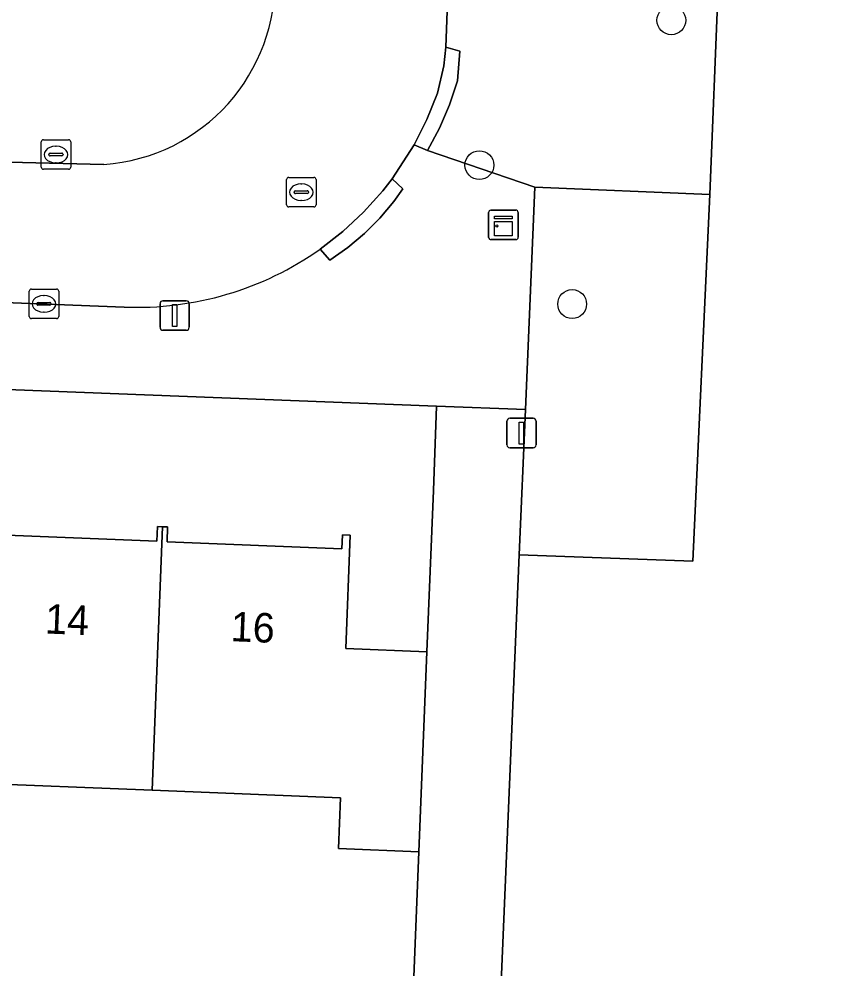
# Model space of a CAD drawing. Extents: x 161354 to 162026, y 386504 to 387460.
# Drawn here: x 161881.38 to 161908.94, y 387027.53 to 387059.74 of the extents above; entities that cross this region are included whole.
import ezdxf

# ---------------------------------------------------------------- set-up
doc = ezdxf.new("R2010")
doc.units = 0
for name, color, linetype in [('IMGEO_Boom', 7, 'Continuous'), ('IMGEO_Erf', 7, 'Continuous'), ('IMGEO_Groenvoorziening', 7, 'Continuous'), ('IMGEO_Kast', 7, 'Continuous'), ('IMGEO_Kolk', 7, 'Continuous'), ('IMGEO_Lichtmast', 7, 'Continuous'), ('IMGEO_Muur', 7, 'Continuous'), ('IMGEO_Pand', 7, 'Continuous'), ('IMGEO_Pand_nummerreeks', 7, 'Continuous'), ('IMGEO_Rijbaan_lokaal_open', 7, 'Continuous'), ('IMGEO_Rioolput', 7, 'Continuous'), ('IMGEO_Voetpad_open', 7, 'Continuous')]:
    doc.layers.add(name, color=color, linetype=linetype)

msp = doc.modelspace()

# ---------------------------------------------------------------- linework, layer by layer
at = {"layer": 'IMGEO_Boom'}
for centre in [(161903.49, 387059.696), (161896.985, 387054.785), (161900.129, 387050.074)]:
    msp.add_circle(centre, 0.489, dxfattribs=at)
at = {"layer": 'IMGEO_Erf'}
msp.add_lwpolyline([(161949.829, 387052.652), (161952.036, 387110.403), (161938.722, 387110.963), (161907.141, 387112.293), (161904.797, 387053.789), (161904.221, 387041.354), (161898.337, 387041.574), (161897.536, 387022.505), (161948.584, 387020.063)], close=True, dxfattribs=at)
for points in [[(161895.537, 387046.615), (161834.988, 387048.961)], [(161880.107, 387042.274), (161886.054, 387042.036), (161886.073, 387042.532), (161886.248, 387042.525), (161886.419, 387042.519), (161886.399, 387042.012), (161892.326, 387041.774), (161892.345, 387042.249), (161892.61, 387042.238), (161892.456, 387038.394), (161895.208, 387038.284), (161895.427, 387043.75), (161895.537, 387046.615)], [(161894.58, 387022.741), (161894.936, 387031.501), (161892.205, 387031.61), (161892.274, 387033.334), (161885.892, 387033.59), (161879.611, 387033.843), (161873.523, 387034.087), (161867.269, 387034.338), (161861.092, 387034.586), (161854.886, 387034.836), (161854.767, 387032.525), (161848.626, 387032.769), (161848.598, 387032.066), (161842.203, 387032.321), (161842.101, 387029.793), (161841.988, 387026.975)]]:
    msp.add_lwpolyline(points, dxfattribs=at)
at = {"layer": 'IMGEO_Groenvoorziening'}
msp.add_lwpolyline([(161904.797, 387053.789), (161898.859, 387054.036), (161898.543, 387046.499), (161898.337, 387041.574), (161904.221, 387041.354)], close=True, dxfattribs=at)
at = {"layer": 'IMGEO_Kast'}
for p, q in [((161897.299, 387052.334), (161897.299, 387053.175)), ((161897.299, 387053.175), (161897.299, 387052.334)), ((161897.374, 387053.259), (161898.215, 387053.259)), ((161898.215, 387053.259), (161897.374, 387053.259)), ((161898.299, 387053.184), (161898.299, 387052.343)), ((161898.299, 387052.343), (161898.299, 387053.184)), ((161898.224, 387052.259), (161897.383, 387052.259)), ((161897.383, 387052.259), (161898.224, 387052.259))]:
    msp.add_line(p, q, dxfattribs=at)
for points in [[(161897.494, 387053.049), (161898.094, 387053.049), (161898.094, 387052.964), (161897.494, 387052.964), (161897.494, 387053.049)], [(161897.494, 387052.874), (161898.094, 387052.874), (161898.094, 387052.385), (161897.494, 387052.385), (161897.494, 387052.874)]]:
    msp.add_lwpolyline(points, dxfattribs=at)
msp.add_circle((161897.578, 387052.723), 0.0377, dxfattribs=at)
for centre, start, end in [((161897.377, 387053.181), 92.4484, 184.2845), ((161897.377, 387053.181), 92.4484, 184.2845), ((161898.221, 387053.181), 2.4484, 94.2845), ((161898.221, 387053.181), 2.4484, 94.2845), ((161897.377, 387052.337), 182.4484, 274.2845), ((161897.377, 387052.337), 182.4484, 274.2845), ((161898.221, 387052.337), 272.4484, 4.2845), ((161898.221, 387052.337), 272.4484, 4.2845)]:
    msp.add_arc(centre, 0.0779, start, end, dxfattribs=at)
at = {"layer": 'IMGEO_Kolk'}
for p, q in [((161882.133, 387054.718), (161882.133, 387055.57)), ((161882.208, 387055.644), (161883.06, 387055.644)), ((161882.621, 387055.424), (161882.646, 387055.424)), ((161883.134, 387055.57), (161883.134, 387054.718)), ((161882.392, 387055.138), (161882.392, 387055.15)), ((161882.83, 387055.101), (161882.432, 387055.101)), ((161882.435, 387055.187), (161882.833, 387055.187)), ((161882.876, 387055.15), (161882.876, 387055.138)), ((161882.644, 387054.864), (161882.619, 387054.864)), ((161883.06, 387054.644), (161882.208, 387054.644)), ((161881.725, 387049.654), (161881.725, 387050.506)), ((161881.8, 387050.58), (161882.652, 387050.58)), ((161882.213, 387050.36), (161882.238, 387050.36)), ((161882.726, 387050.506), (161882.726, 387049.654)), ((161881.984, 387050.074), (161881.984, 387050.086)), ((161882.422, 387050.037), (161882.024, 387050.037)), ((161882.027, 387050.123), (161882.425, 387050.123)), ((161882.468, 387050.086), (161882.468, 387050.074)), ((161882.236, 387049.8), (161882.211, 387049.8)), ((161882.652, 387049.58), (161881.8, 387049.58))]:
    msp.add_line(p, q, dxfattribs=at)
for points in [[(161882.133, 387054.718), (161882.133, 387055.57)], [(161882.208, 387055.644), (161883.06, 387055.644)], [(161883.134, 387055.57), (161883.134, 387054.718)], [(161883.06, 387054.644), (161882.208, 387054.644)], [(161881.725, 387049.654), (161881.725, 387050.506)], [(161881.8, 387050.58), (161882.652, 387050.58)], [(161882.726, 387050.506), (161882.726, 387049.654)], [(161882.652, 387049.58), (161881.8, 387049.58)]]:
    msp.add_lwpolyline(points, dxfattribs=at)
for centre, radius, start, end in [((161882.21, 387055.568), 0.0765, 91.552, 178.448), ((161882.21, 387055.568), 0.0765, 91.552, 178.448), ((161883.058, 387055.568), 0.0765, 1.552, 88.448), ((161883.058, 387055.568), 0.0765, 1.552, 88.448), ((161882.432, 387055.147), 0.0403, 85.8775, 175.7526), ((161882.429, 387055.137), 0.0366, 178.938, 274.7102), ((161882.833, 387055.144), 0.043, 264.8664, 352.4533), ((161882.837, 387055.149), 0.0386, 1.7309, 96.639), ((161882.21, 387054.72), 0.0765, 181.552, 268.448), ((161882.21, 387054.72), 0.0765, 181.552, 268.448), ((161883.058, 387054.72), 0.0765, 271.552, 358.448), ((161883.058, 387054.72), 0.0765, 271.552, 358.448), ((161881.802, 387050.504), 0.0765, 91.552, 178.448), ((161881.802, 387050.504), 0.0765, 91.552, 178.448), ((161882.65, 387050.504), 0.0765, 1.552, 88.448), ((161882.65, 387050.504), 0.0765, 1.552, 88.448), ((161882.024, 387050.083), 0.0403, 85.8775, 175.7526), ((161882.021, 387050.073), 0.0366, 178.938, 274.7102), ((161882.425, 387050.08), 0.043, 264.8664, 352.4533), ((161882.429, 387050.085), 0.0386, 1.7309, 96.639), ((161881.802, 387049.656), 0.0765, 181.552, 268.448), ((161881.802, 387049.656), 0.0765, 181.552, 268.448), ((161882.65, 387049.656), 0.0765, 271.552, 358.448), ((161882.65, 387049.656), 0.0765, 271.552, 358.448)]:
    msp.add_arc(centre, radius, start, end, dxfattribs=at)
for centre, major_axis, ratio, start_param, end_param in [((161882.62, 387055.144), (-0.387, 0.002), 0.722429, 4.712389, 7.853982), ((161882.645, 387055.144), (-0.39, 0.002), 0.717154, 1.570796, 4.712389), ((161882.212, 387050.08), (-0.387, 0.002), 0.722429, 4.712389, 7.853982), ((161882.237, 387050.08), (-0.39, 0.002), 0.717154, 1.570796, 4.712389)]:
    msp.add_ellipse(centre, major_axis=major_axis, ratio=ratio, start_param=start_param, end_param=end_param, dxfattribs=at)
at = {"layer": 'IMGEO_Lichtmast'}
for p, q in [((161886.16, 387049.285), (161886.16, 387050.085)), ((161886.16, 387050.085), (161886.16, 387049.285)), ((161886.26, 387050.185), (161887.05, 387050.185)), ((161887.05, 387050.185), (161886.26, 387050.185)), ((161887.15, 387050.085), (161887.15, 387049.285)), ((161887.15, 387049.285), (161887.15, 387050.085)), ((161887.05, 387049.185), (161886.26, 387049.185)), ((161886.26, 387049.185), (161887.05, 387049.185)), ((161897.916, 387045.299), (161897.916, 387046.099)), ((161897.916, 387046.099), (161897.916, 387045.299)), ((161898.016, 387046.199), (161898.806, 387046.199)), ((161898.806, 387046.199), (161898.016, 387046.199)), ((161898.906, 387046.099), (161898.906, 387045.299)), ((161898.906, 387045.299), (161898.906, 387046.099)), ((161898.806, 387045.199), (161898.016, 387045.199)), ((161898.016, 387045.199), (161898.806, 387045.199))]:
    msp.add_line(p, q, dxfattribs=at)
for points in [[(161886.58, 387050.06), (161886.73, 387050.06), (161886.73, 387049.31), (161886.58, 387049.31), (161886.58, 387050.06)], [(161898.336, 387046.074), (161898.486, 387046.074), (161898.486, 387045.324), (161898.336, 387045.324), (161898.336, 387046.074)]]:
    msp.add_lwpolyline(points, dxfattribs=at)
for centre, start, end in [((161886.26, 387050.085), 90, 180), ((161886.26, 387050.085), 90, 180), ((161887.05, 387050.085), 0, 90), ((161887.05, 387050.085), 360, 90), ((161886.26, 387049.285), 180, 270), ((161886.26, 387049.285), 180, 270), ((161887.05, 387049.285), 270, 0), ((161887.05, 387049.285), 270, 0), ((161898.016, 387046.099), 90, 180), ((161898.016, 387046.099), 90, 180), ((161898.806, 387046.099), 0, 90), ((161898.806, 387046.099), 360, 90), ((161898.016, 387045.299), 180, 270), ((161898.016, 387045.299), 180, 270), ((161898.806, 387045.299), 270, 0), ((161898.806, 387045.299), 270, 0)]:
    msp.add_arc(centre, 0.1, start, end, dxfattribs=at)
at = {"layer": 'IMGEO_Muur'}
msp.add_lwpolyline([(161894.936, 387031.501), (161894.58, 387022.741)], dxfattribs=at)
at = {"layer": 'IMGEO_Pand'}
for points in [[(161879.611, 387033.843), (161885.892, 387033.59), (161886.248, 387042.525), (161886.073, 387042.532), (161886.054, 387042.036), (161880.107, 387042.274), (161880.126, 387042.746), (161879.965, 387042.753)], [(161895.208, 387038.284), (161892.456, 387038.394), (161892.61, 387042.238), (161892.345, 387042.249), (161892.326, 387041.774), (161886.399, 387042.012), (161886.419, 387042.519), (161886.248, 387042.525), (161885.892, 387033.59), (161892.274, 387033.334), (161892.205, 387031.61), (161894.936, 387031.501)]]:
    msp.add_lwpolyline(points, close=True, dxfattribs=at)
at = {"layer": 'IMGEO_Rijbaan_lokaal_open'}
for points in [[(161891.588, 387051.937), (161892.353, 387052.531), (161893.063, 387053.191), (161893.71, 387053.912), (161894.026, 387054.316), (161894.775, 387055.473), (161895.208, 387056.332), (161895.562, 387057.227), (161895.776, 387058.155), (161895.845, 387058.781), (161895.968, 387062.165), (161895.914, 387062.313), (161898.153, 387112.181)], [(161884.26, 387054.807), (161881.037, 387054.891), (161880.843, 387054.81), (161837.366, 387056.707), (161833.373, 387056.795), (161833.077, 387051.994), (161884.941, 387049.973)]]:
    msp.add_lwpolyline(points, dxfattribs=at)
for centre, radius, start, end in [((161883.82, 387061.03), 6.238, 274.0476, 2.2634), ((161885.374, 387060.739), 10.775, 267.6986, 305.2232)]:
    msp.add_arc(centre, radius, start, end, dxfattribs=at)
at = {"layer": 'IMGEO_Rioolput'}
for p, q in [((161890.45, 387053.442), (161890.45, 387054.294)), ((161890.525, 387054.368), (161891.377, 387054.368)), ((161890.938, 387054.148), (161890.963, 387054.148)), ((161891.451, 387054.294), (161891.451, 387053.442)), ((161890.709, 387053.862), (161890.709, 387053.874)), ((161891.147, 387053.825), (161890.749, 387053.825)), ((161890.752, 387053.911), (161891.15, 387053.911)), ((161891.193, 387053.874), (161891.193, 387053.862)), ((161890.961, 387053.588), (161890.936, 387053.588)), ((161891.377, 387053.368), (161890.525, 387053.368))]:
    msp.add_line(p, q, dxfattribs=at)
for points in [[(161890.45, 387053.442), (161890.45, 387054.294)], [(161890.525, 387054.368), (161891.377, 387054.368)], [(161891.451, 387054.294), (161891.451, 387053.442)], [(161891.377, 387053.368), (161890.525, 387053.368)]]:
    msp.add_lwpolyline(points, dxfattribs=at)
for centre, radius, start, end in [((161890.527, 387054.292), 0.0765, 91.552, 178.448), ((161890.527, 387054.292), 0.0765, 91.552, 178.448), ((161891.375, 387054.292), 0.0765, 1.552, 88.448), ((161891.375, 387054.292), 0.0765, 1.552, 88.448), ((161890.749, 387053.871), 0.0403, 85.8775, 175.7526), ((161890.746, 387053.861), 0.0366, 178.938, 274.7102), ((161891.15, 387053.868), 0.043, 264.8664, 352.4533), ((161891.154, 387053.873), 0.0386, 1.7309, 96.639), ((161890.527, 387053.444), 0.0765, 181.552, 268.448), ((161890.527, 387053.444), 0.0765, 181.552, 268.448), ((161891.375, 387053.444), 0.0765, 271.552, 358.448), ((161891.375, 387053.444), 0.0765, 271.552, 358.448)]:
    msp.add_arc(centre, radius, start, end, dxfattribs=at)
for centre, major_axis, ratio, start_param, end_param in [((161890.937, 387053.868), (-0.387, 0.002), 0.722429, 4.712389, 7.853982), ((161890.962, 387053.868), (-0.39, 0.002), 0.717154, 1.570796, 4.712389)]:
    msp.add_ellipse(centre, major_axis=major_axis, ratio=ratio, start_param=start_param, end_param=end_param, dxfattribs=at)
at = {"layer": 'IMGEO_Voetpad_open'}
for points in [[(161895.968, 387062.165), (161895.845, 387058.781), (161896.323, 387058.655), (161896.238, 387057.649), (161895.972, 387056.829), (161895.635, 387056.036), (161895.228, 387055.276), (161898.859, 387054.036), (161904.797, 387053.789), (161907.141, 387112.293)], [(161898.859, 387054.036), (161895.228, 387055.276), (161894.775, 387055.473), (161894.026, 387054.316), (161894.394, 387053.985), (161894.09, 387053.557), (161893.616, 387052.989), (161893.094, 387052.465), (161892.527, 387051.99), (161891.92, 387051.568), (161891.588, 387051.937)], [(161881.037, 387054.891), (161884.26, 387054.807)], [(161834.988, 387048.961), (161895.537, 387046.615), (161898.543, 387046.499), (161898.859, 387054.036)], [(161884.941, 387049.973), (161833.077, 387051.994), (161832.776, 387047.033)]]:
    msp.add_lwpolyline(points, dxfattribs=at)
for points in [[(161896.238, 387057.649), (161896.323, 387058.655), (161895.845, 387058.781), (161895.776, 387058.155), (161895.562, 387057.227), (161895.208, 387056.332), (161894.775, 387055.473), (161895.228, 387055.276), (161895.635, 387056.036), (161895.972, 387056.829)], [(161894.026, 387054.316), (161893.71, 387053.912), (161893.063, 387053.191), (161892.353, 387052.531), (161891.588, 387051.937), (161891.92, 387051.568), (161892.527, 387051.99), (161893.094, 387052.465), (161893.616, 387052.989), (161894.09, 387053.557), (161894.394, 387053.985)], [(161897.335, 387017.806), (161897.536, 387022.505), (161898.337, 387041.574), (161898.543, 387046.499), (161895.537, 387046.615), (161895.427, 387043.75), (161895.208, 387038.284), (161894.936, 387031.501), (161894.58, 387022.741), (161894.061, 387009.958), (161893.789, 387002.688), (161893.673, 387000), (161893.435, 386994.27), (161896.319, 386994.36), (161896.427, 386996.564), (161896.574, 387000), (161896.684, 387002.58), (161896.983, 387009.573)]]:
    msp.add_lwpolyline(points, close=True, dxfattribs=at)
for centre, radius, start, end in [((161883.82, 387061.03), 6.238, 274.0476, 2.2634), ((161885.374, 387060.739), 10.775, 267.6986, 305.2232)]:
    msp.add_arc(centre, radius, start, end, dxfattribs=at)

# ---------------------------------------------------------------- texts
at = {"layer": 'IMGEO_Pand_nummerreeks'}
for s, rotation, p in [('14', 357.7189, (161882.252, 387038.904)), ('16', 357.7005, (161888.543, 387038.643))]:
    msp.add_text(s, height=1, rotation=rotation, dxfattribs=at).set_placement(p)

doc.saveas('drawing.dxf')
